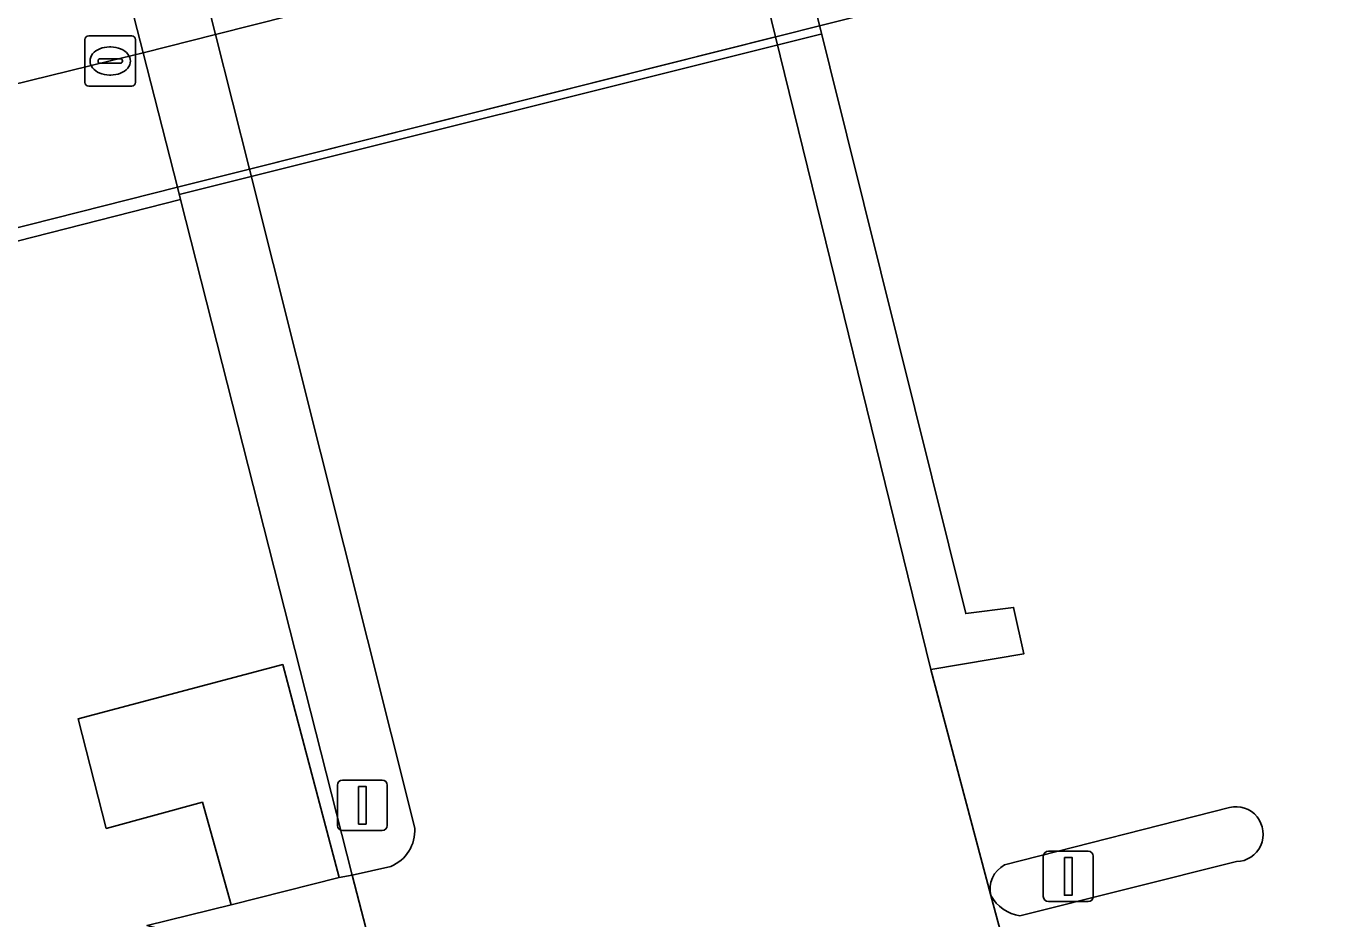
# Model space of a CAD drawing. Extents: x 160806 to 161707, y 383696 to 384148.
# Drawn here: x 160956.33 to 160982.34, y 383743.85 to 383761.56 of the extents above; entities that cross this region are included whole.
import ezdxf

# ---------------------------------------------------------------- set-up
doc = ezdxf.new("R2010")
doc.units = 0
for name, color, linetype in [('IMGEO_Dek', 7, 'Continuous'), ('IMGEO_Fietspad_open', 7, 'Continuous'), ('IMGEO_Hek', 7, 'Continuous'), ('IMGEO_Kolk', 7, 'Continuous'), ('IMGEO_Lichtmast', 7, 'Continuous'), ('IMGEO_Muur', 7, 'Continuous'), ('IMGEO_Parkeervlak_gesloten', 7, 'Continuous'), ('IMGEO_Parkeervlak_open', 7, 'Continuous'), ('IMGEO_Rijbaan_lokaal_gesloten', 7, 'Continuous'), ('IMGEO_Verkeerseiland_gesloten', 7, 'Continuous'), ('IMGEO_Voetpad_gesloten', 7, 'Continuous'), ('IMGEO_Voetpad_op_trap', 7, 'Continuous'), ('IMGEO_Voetpad_open', 7, 'Continuous')]:
    doc.layers.add(name, color=color, linetype=linetype)

msp = doc.modelspace()

# ---------------------------------------------------------------- linework, layer by layer
at = {"layer": 'IMGEO_Dek'}
msp.add_lwpolyline([(160956.274, 383770.344), (160956.559, 383769.228), (160957.316, 383766.263), (160957.624, 383765.058), (160958.651, 383761.038), (160959.333, 383758.368), (160959.395, 383758.125), (160962.801, 383744.714), (160962.544, 383744.668), (160960.397, 383744.126), (160958.73, 383743.717)], dxfattribs=at)
at = {"layer": 'IMGEO_Fietspad_open'}
msp.add_lwpolyline([(160947.606, 383758.324), (160957.999, 383760.873), (160958.651, 383761.038), (160960.089, 383761.401), (160969.85, 383763.865), (160970.809, 383764.107), (160986.327, 383768.025), (161022.896, 383777.258), (161039.914, 383781.555), (161040.772, 383781.738)], dxfattribs=at)
at = {"layer": 'IMGEO_Hek'}
msp.add_lwpolyline([(160959.37, 383758.225), (160972.1, 383761.407)], dxfattribs=at)
at = {"layer": 'IMGEO_Kolk'}
for p, q in [((160957.498, 383760.447), (160957.498, 383761.299)), ((160957.573, 383761.373), (160958.425, 383761.373)), ((160957.986, 383761.153), (160958.011, 383761.153)), ((160958.499, 383761.299), (160958.499, 383760.447)), ((160957.757, 383760.867), (160957.757, 383760.879)), ((160957.8, 383760.916), (160958.198, 383760.916)), ((160958.241, 383760.879), (160958.241, 383760.867)), ((160958.195, 383760.83), (160957.797, 383760.83)), ((160958.425, 383760.373), (160957.573, 383760.373)), ((160958.009, 383760.593), (160957.984, 383760.593))]:
    msp.add_line(p, q, dxfattribs=at)
for points in [[(160957.498, 383760.447), (160957.498, 383761.299)], [(160957.573, 383761.373), (160958.425, 383761.373)], [(160958.499, 383761.299), (160958.499, 383760.447)], [(160958.425, 383760.373), (160957.573, 383760.373)]]:
    msp.add_lwpolyline(points, dxfattribs=at)
for centre, radius, start, end in [((160957.575, 383761.297), 0.0765, 91.552, 178.448), ((160957.575, 383761.297), 0.0765, 91.552, 178.448), ((160958.423, 383761.297), 0.0765, 1.552, 88.448), ((160958.423, 383761.297), 0.0765, 1.552, 88.448), ((160957.797, 383760.876), 0.0403, 85.8775, 175.7526), ((160957.794, 383760.866), 0.0366, 178.938, 274.7102), ((160958.198, 383760.873), 0.043, 264.8664, 352.4533), ((160958.202, 383760.878), 0.0386, 1.7309, 96.639), ((160957.575, 383760.449), 0.0765, 181.552, 268.448), ((160957.575, 383760.449), 0.0765, 181.552, 268.448), ((160958.423, 383760.449), 0.0765, 271.552, 358.448), ((160958.423, 383760.449), 0.0765, 271.552, 358.448)]:
    msp.add_arc(centre, radius, start, end, dxfattribs=at)
for centre, major_axis, ratio, start_param, end_param in [((160957.985, 383760.873), (-0.387, 0.002), 0.722429, 4.712389, 7.853982), ((160958.01, 383760.873), (-0.39, 0.002), 0.717154, 1.570796, 4.712389)]:
    msp.add_ellipse(centre, major_axis=major_axis, ratio=ratio, start_param=start_param, end_param=end_param, dxfattribs=at)
at = {"layer": 'IMGEO_Lichtmast'}
for p, q in [((160962.609, 383746.602), (160963.399, 383746.602)), ((160963.399, 383746.602), (160962.609, 383746.602)), ((160962.509, 383745.702), (160962.509, 383746.502)), ((160962.509, 383746.502), (160962.509, 383745.702)), ((160963.499, 383746.502), (160963.499, 383745.702)), ((160963.499, 383745.702), (160963.499, 383746.502)), ((160963.399, 383745.602), (160962.609, 383745.602)), ((160962.609, 383745.602), (160963.399, 383745.602)), ((160976.519, 383744.29), (160976.519, 383745.09)), ((160976.519, 383745.09), (160976.519, 383744.29)), ((160976.619, 383745.19), (160977.409, 383745.19)), ((160977.409, 383745.19), (160976.619, 383745.19)), ((160977.509, 383745.09), (160977.509, 383744.29)), ((160977.509, 383744.29), (160977.509, 383745.09)), ((160977.409, 383744.19), (160976.619, 383744.19)), ((160976.619, 383744.19), (160977.409, 383744.19))]:
    msp.add_line(p, q, dxfattribs=at)
for points in [[(160962.929, 383746.477), (160963.079, 383746.477), (160963.079, 383745.727), (160962.929, 383745.727), (160962.929, 383746.477)], [(160976.939, 383745.065), (160977.089, 383745.065), (160977.089, 383744.315), (160976.939, 383744.315), (160976.939, 383745.065)]]:
    msp.add_lwpolyline(points, dxfattribs=at)
for centre, start, end in [((160962.609, 383746.502), 90, 180), ((160962.609, 383746.502), 90, 180), ((160963.399, 383746.502), 0, 90), ((160963.399, 383746.502), 360, 90), ((160962.609, 383745.702), 180, 270), ((160962.609, 383745.702), 180, 270), ((160963.399, 383745.702), 270, 0), ((160963.399, 383745.702), 270, 0), ((160976.619, 383745.09), 90, 180), ((160976.619, 383745.09), 90, 180), ((160977.409, 383745.09), 0, 90), ((160977.409, 383745.09), 360, 90), ((160976.619, 383744.29), 180, 270), ((160976.619, 383744.29), 180, 270), ((160977.409, 383744.29), 270, 0), ((160977.409, 383744.29), 270, 0)]:
    msp.add_arc(centre, 0.1, start, end, dxfattribs=at)
at = {"layer": 'IMGEO_Muur'}
msp.add_lwpolyline([(160959.333, 383758.368), (160938.676, 383753.139), (160938.74, 383752.883), (160942.334, 383753.775), (160946.757, 383754.904), (160959.395, 383758.125)], close=True, dxfattribs=at)
at = {"layer": 'IMGEO_Parkeervlak_gesloten'}
for points in [[(160993.322, 383742.286), (160992.846, 383744.157), (160992.471, 383744.38), (160994.095, 383747.26), (160992.821, 383747.959), (160991.495, 383747.627), (160990.71, 383747.495), (160990.251, 383747.813), (160985.51, 383766.882), (160971.605, 383763.473), (160974.981, 383749.905), (160975.93, 383750.029), (160976.135, 383749.107), (160974.285, 383748.798), (160975.479, 383744.309), (160976.667, 383739.892)], [(160975.751, 383744.92), (160980.215, 383746.059)], [(160980.353, 383744.983), (160976.055, 383743.904)]]:
    msp.add_lwpolyline(points, dxfattribs=at)
for centre, radius, start, end in [((160980.338, 383745.528), 0.545, 271.5281, 103.0888), ((160976.002, 383744.442), 0.539, 117.6932, 194.3122), ((160976.192, 383744.711), 0.818, 209.3963, 260.3797)]:
    msp.add_arc(centre, radius, start, end, dxfattribs=at)
at = {"layer": 'IMGEO_Parkeervlak_open'}
msp.add_lwpolyline([(160994.485, 383741.89), (160993.613, 383745.213), (160993.358, 383745.414), (160993.622, 383745.772), (160993.877, 383745.634), (160994.802, 383745.868), (160994.541, 383746.997), (160994.095, 383747.26), (160994.527, 383748.026), (160995.178, 383749.179), (160994.969, 383750), (160991.276, 383764.533), (160994.758, 383765.418), (160994.355, 383767.007), (160991.065, 383766.218), (160991.046, 383766.335), (160987.014, 383765.325), (160985.922, 383765.051), (160972.153, 383761.59), (160971.208, 383761.353), (160960.762, 383758.727), (160959.333, 383758.368), (160959.395, 383758.125), (160946.757, 383754.904)], dxfattribs=at)
msp.add_lwpolyline([(160962.544, 383744.668), (160960.397, 383744.126), (160959.828, 383746.161), (160957.919, 383745.642), (160957.364, 383747.817), (160961.422, 383748.893)], close=True, dxfattribs=at)
at = {"layer": 'IMGEO_Rijbaan_lokaal_gesloten'}
for points in [[(160968.372, 383769.69), (160967.617, 383772.674), (160967.578, 383772.826), (160967.332, 383773.795), (160966.263, 383778.014), (160966.226, 383778.162), (160966.145, 383778.487), (160956.543, 383775.501), (160956.661, 383775.029), (160957.725, 383770.797), (160958.007, 383769.679), (160958.754, 383766.709), (160959.078, 383765.421), (160960.089, 383761.401), (160960.762, 383758.727), (160971.205, 383761.352), (160970.719, 383763.332)], [(160978.516, 383733.118), (160976.667, 383739.892), (160975.479, 383744.309), (160974.285, 383748.798), (160971.205, 383761.352), (160960.762, 383758.727), (160964.044, 383745.648)], [(160963.569, 383744.888), (160962.801, 383744.714), (160964.99, 383736.27), (160965.987, 383736.523)]]:
    msp.add_lwpolyline(points, dxfattribs=at)
msp.add_arc((160963.267, 383745.605), 0.778, 292.8384, 3.1509, dxfattribs=at)
at = {"layer": 'IMGEO_Verkeerseiland_gesloten'}
for points in [[(160980.215, 383746.059), (160975.751, 383744.92)], [(160976.055, 383743.904), (160980.353, 383744.983)]]:
    msp.add_lwpolyline(points, dxfattribs=at)
for centre, radius, start, end in [((160980.338, 383745.528), 0.545, 271.5281, 103.0888), ((160976.002, 383744.442), 0.539, 117.6932, 194.3122), ((160976.192, 383744.711), 0.818, 209.3963, 260.3797)]:
    msp.add_arc(centre, radius, start, end, dxfattribs=at)
at = {"layer": 'IMGEO_Voetpad_gesloten'}
for points in [[(160958.007, 383769.679), (160957.725, 383770.797), (160956.661, 383775.029), (160956.543, 383775.501), (160955.438, 383775.157), (160955.538, 383774.68), (160955.193, 383774.577), (160956.274, 383770.344), (160956.559, 383769.228), (160957.316, 383766.263), (160957.624, 383765.058), (160958.651, 383761.038), (160959.333, 383758.368), (160960.762, 383758.727), (160960.089, 383761.401), (160959.078, 383765.421), (160958.754, 383766.709)], [(160993.134, 383749.019), (160991.136, 383748.615), (160986.209, 383767.888), (160970.809, 383764.107), (160970.896, 383763.766), (160970.88, 383763.726), (160970.719, 383763.332), (160971.205, 383761.352), (160974.285, 383748.798), (160976.135, 383749.107), (160975.93, 383750.029), (160974.981, 383749.905), (160971.605, 383763.473), (160985.51, 383766.882), (160990.251, 383747.813), (160990.71, 383747.495), (160991.495, 383747.627), (160992.821, 383747.959), (160994.095, 383747.26), (160994.57, 383748.102)]]:
    msp.add_lwpolyline(points, close=True, dxfattribs=at)
for points in [[(160960.762, 383758.727), (160959.333, 383758.368), (160959.395, 383758.125), (160962.801, 383744.714), (160963.569, 383744.888)], [(160964.044, 383745.648), (160960.762, 383758.727)], [(160965.987, 383736.523), (160964.99, 383736.27), (160962.801, 383744.714), (160962.544, 383744.668), (160960.397, 383744.126), (160958.73, 383743.717), (160958.926, 383743.665), (160959.552, 383743.495), (160960.1, 383743.212), (160960.626, 383742.816), (160961.142, 383742.274), (160961.54, 383741.548), (160962.624, 383741.824), (160964.085, 383736.287), (160962.561, 383735.906), (160962.637, 383735.601), (160965.01, 383736.193), (160966.097, 383731.614), (160960.872, 383730.295), (160965.894, 383710.159), (160949.913, 383709.678)]]:
    msp.add_lwpolyline(points, dxfattribs=at)
msp.add_arc((160963.267, 383745.605), 0.778, 292.8384, 3.1509, dxfattribs=at)
at = {"layer": 'IMGEO_Voetpad_op_trap'}
msp.add_lwpolyline([(160961.422, 383748.893), (160957.364, 383747.817), (160957.919, 383745.642), (160959.828, 383746.161), (160960.397, 383744.126), (160962.544, 383744.668)], close=True, dxfattribs=at)
at = {"layer": 'IMGEO_Voetpad_open'}
for points in [[(161040.772, 383781.738), (161039.914, 383781.555), (161022.896, 383777.258), (160986.327, 383768.025), (160970.809, 383764.107), (160969.85, 383763.865), (160960.089, 383761.401), (160958.651, 383761.038), (160957.999, 383760.873), (160947.606, 383758.324)], [(160971.208, 383761.353), (160972.153, 383761.59), (160985.922, 383765.051), (160987.014, 383765.325), (160991.046, 383766.335), (160991.065, 383766.218), (160994.355, 383767.007), (160998.042, 383767.944), (160999.864, 383768.408), (160999.833, 383768.536), (161000, 383768.578), (161004.015, 383769.597), (161004.728, 383769.776), (161033.628, 383777.039), (161034.135, 383777.166), (161034.767, 383777.324), (161035.404, 383777.485), (161040.404, 383778.741)], [(160931.609, 383755.303), (160894.884, 383750.529), (160894.95, 383750), (160895.153, 383748.373), (160908.189, 383750), (160921.433, 383751.653), (160921.796, 383750), (160922.028, 383748.942), (160926.276, 383750), (160938.676, 383753.139), (160959.333, 383758.368), (160960.762, 383758.727), (160971.208, 383761.353)]]:
    msp.add_lwpolyline(points, dxfattribs=at)

doc.saveas('drawing.dxf')
